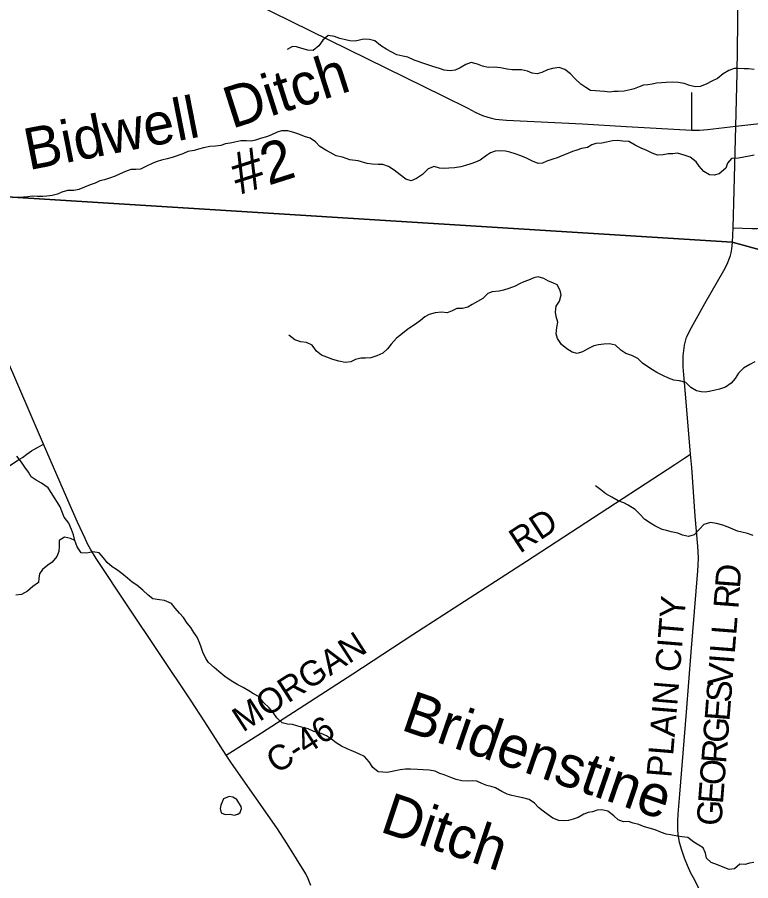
# Model space of a CAD drawing. Extents: x 114843 to 284848, y 317643 to 566895.
# Drawn here: x 124006 to 132825, y 394917 to 405302 of the extents above; entities that cross this region are included whole.
import ezdxf

# ---------------------------------------------------------------- set-up
doc = ezdxf.new("R2010")
doc.units = 0
for name, color, linetype in [('GM_X_County_Road', 7, 'Continuous'), ('GM_X_County_Road_Text', 7, 'Continuous'), ('GM_X_Minor_Lake', 7, 'Continuous'), ('GM_X_Minor_River', 7, 'Continuous'), ('GM_X_Minor_River_Text', 7, 'Continuous'), ('GM_X_Township', 7, 'Continuous'), ('GM_X_Township_Road', 7, 'Continuous')]:
    doc.layers.add(name, color=color, linetype=linetype)

msp = doc.modelspace()

# ---------------------------------------------------------------- linework, layer by layer
at = {"layer": 'GM_X_County_Road'}
msp.add_line((132604, 402595), (132612, 402769), dxfattribs=at)
for points in [[(132646, 403991), (132661, 404629), (132671, 405218), (132683, 406508)], [(123195, 406039), (124539, 406034), (125424, 406033), (125489, 406034), (125587, 406031), (125634, 406027), (125685, 406021), (125749, 406006), (125810, 405985), (125871, 405959), (125989, 405903), (126839, 405479), (129131, 404352), (129424, 404207), (129511, 404161), (129601, 404120), (129662, 404099), (129726, 404083), (129758, 404077), (129889, 404066), (130803, 404021), (131326, 403989), (132116, 403946)], [(132646, 403991), (133251, 404061), (133674, 404107), (134642, 404218), (135381, 404299)], [(132116, 403946), (132208, 403946), (132307, 403951), (132646, 403991)], [(132612, 402769), (132624, 403220), (132646, 403991)], [(124322, 400169), (123713, 401576), (123338, 402450), (123241, 402669), (123217, 402711), (123196, 402745), (123156, 402797), (123092, 402871), (122792, 403206)], [(132102, 400048), (132050, 400676), (132019, 401000), (132012, 401098), (132011, 401163), (132014, 401229), (132019, 401294), (132028, 401359), (132044, 401423), (132054, 401454), (132067, 401484), (132092, 401534), (132272, 401858), (132501, 402256), (132541, 402334), (132571, 402404), (132581, 402435), (132588, 402467), (132596, 402516), (132604, 402595)], [(114843, 394030), (115537, 394481), (115896, 394713), (116363, 395017), (116608, 395180), (117070, 395482), (117905, 396014), (118844, 396617), (119342, 396934), (119699, 397166), (120059, 397395), (120571, 397725), (121846, 398557), (122838, 399201), (123440, 399595), (124015, 399975), (124071, 400009), (124123, 400049), (124177, 400087), (124205, 400104), (124322, 400169)], [(126519, 396426), (126262, 396828), (126090, 397091), (125336, 398220), (124956, 398794), (124886, 398905), (124855, 398962), (124821, 399032), (124730, 399230), (124642, 399428), (124322, 400169)], [(126519, 396426), (126942, 396697), (128042, 397407), (128764, 397878), (130129, 398761), (131911, 399923), (132022, 399994), (132102, 400048)], [(132420, 394396), (132135, 394950), (132105, 395009), (132064, 395098), (132027, 395189), (131995, 395286), (131969, 395377), (131959, 395427), (131954, 395474), (131950, 395540), (131950, 395638), (131954, 395717), (131971, 395958), (132054, 396946), (132110, 397666), (132190, 398646), (132194, 398712), (132195, 398799), (132188, 398941), (132158, 399300), (132115, 399889), (132102, 400048)], [(127535, 394861), (127505, 394940), (127475, 394998), (127250, 395360), (127127, 395553), (126582, 396332), (126519, 396426)]]:
    msp.add_lwpolyline(points, dxfattribs=at)
at = {"layer": 'GM_X_Minor_Lake'}
for points in [[(126484, 395900), (126452, 395827), (126446, 395785), (126458, 395735), (126506, 395713), (126556, 395717), (126582, 395713), (126614, 395707), (126660, 395719), (126686, 395739), (126696, 395763)], [(126696, 395763), (126704, 395781), (126698, 395809), (126670, 395855), (126646, 395895), (126600, 395923), (126552, 395929), (126484, 395900)]]:
    msp.add_lwpolyline(points, dxfattribs=at)
at = {"layer": 'GM_X_Minor_River'}
for points in [[(127885, 405048), (127819, 405071), (127743, 405081), (127679, 405027), (127634, 404957), (127564, 404901), (127498, 404906), (127428, 404926), (127364, 404948), (127314, 404952), (127252, 404916)], [(132866, 404674), (132798, 404682), (132745, 404682), (132675, 404687), (132625, 404687), (132561, 404663), (132493, 404623), (132426, 404567), (132358, 404535), (132288, 404496), (132218, 404468), (132156, 404466), (132092, 404480), (132024, 404505), (131952, 404517), (131885, 404521), (131809, 404517), (131751, 404513), (131693, 404508), (131639, 404498), (131589, 404490), (131537, 404484), (131485, 404464), (131424, 404440), (131374, 404429), (131304, 404415), (131230, 404411), (131180, 404409), (131130, 404403), (131068, 404408), (131012, 404414), (130960, 404418), (130897, 404422), (130842, 404457), (130782, 404499), (130712, 404565), (130658, 404620), (130588, 404676), (130522, 404698), (130442, 404685), (130382, 404669), (130315, 404637), (130257, 404621), (130197, 404629), (130141, 404652), (130067, 404672), (130009, 404670), (129955, 404672), (129897, 404678), (129815, 404693), (129745, 404701), (129669, 404697), (129599, 404716), (129541, 404738), (129465, 404758), (129400, 404734), (129330, 404695), (129270, 404667), (129210, 404657), (129140, 404665), (129084, 404685), (129002, 404712), (128930, 404734), (128778, 404787), (128702, 404823), (128642, 404835), (128570, 404850), (128500, 404886), (128448, 404914), (128372, 404963), (128306, 405019), (128240, 405035), (128170, 405037), (128120, 405026), (128069, 405016), (128005, 405020), (127953, 405030), (127885, 405048)], [(129817, 403694), (129751, 403693), (129698, 403673), (129648, 403639), (129570, 403583), (129514, 403561), (129460, 403541), (129395, 403519), (129341, 403504), (129265, 403492), (129197, 403486), (129147, 403482), (129083, 403486), (129017, 403509), (128946, 403481), (128878, 403413), (128806, 403365), (128742, 403333), (128680, 403356), (128608, 403408), (128538, 403462), (128470, 403509), (128400, 403531), (128346, 403533), (128274, 403535), (128214, 403542), (128106, 403574), (128005, 403587), (127915, 403619), (127839, 403637), (127767, 403674), (127715, 403702), (127643, 403748), (127590, 403805), (127526, 403849), (127458, 403867), (127390, 403897), (127332, 403916), (127258, 403938), (127184, 403938), (127133, 403920), (127053, 403885), (127001, 403865), (126941, 403847), (126871, 403823), (126818, 403813), (126764, 403818), (126696, 403816), (126624, 403802), (126568, 403788), (126510, 403778), (126454, 403758), (126390, 403753), (126321, 403747), (126247, 403731), (126187, 403715), (126133, 403699), (126059, 403688), (125996, 403660), (125868, 403616), (125810, 403598), (125740, 403583), (125690, 403569), (125635, 403549), (125551, 403509), (125487, 403477), (125431, 403473), (125373, 403470), (125307, 403448), (125244, 403420), (125184, 403390), (125116, 403368), (125056, 403348), (124998, 403333), (124943, 403307), (124881, 403287), (124813, 403257), (124747, 403231), (124685, 403220), (124612, 403220), (124542, 403200), (124492, 403176), (124426, 403158), (124362, 403149), (124312, 403145), (124248, 403147), (124185, 403149), (124133, 403143), (124083, 403137), (124015, 403136), (123951, 403132)], [(132865, 403643), (132807, 403630), (132743, 403618), (132677, 403608), (132595, 403602), (132544, 403546), (132524, 403486), (132446, 403420), (132384, 403405), (132328, 403409), (132262, 403447), (132206, 403511), (132170, 403562), (132096, 403620), (132026, 403644), (131944, 403667), (131890, 403661), (131832, 403659), (131772, 403649), (131704, 403642), (131640, 403668), (131576, 403698), (131508, 403728), (131436, 403763), (131360, 403809), (131288, 403813), (131223, 403822), (131161, 403818), (131089, 403800), (131033, 403790), (130963, 403783), (130913, 403767), (130863, 403735), (130790, 403723), (130736, 403705), (130680, 403689), (130606, 403655), (130554, 403634), (130499, 403612), (130445, 403594), (130373, 403572), (130321, 403548), (130269, 403542), (130201, 403571), (130129, 403607), (130061, 403637), (129993, 403658), (129927, 403678), (129875, 403692), (129817, 403694)], [(132875, 401157), (132813, 401124), (132737, 401082), (132676, 401020), (132638, 400956), (132590, 400900), (132523, 400852), (132451, 400828), (132381, 400812), (132327, 400800), (132277, 400793), (132227, 400799), (132173, 400809), (132105, 400851), (132043, 400908), (131967, 400928), (131899, 400936), (131835, 400963), (131767, 400995), (131695, 401031), (131643, 401060), (131587, 401098), (131523, 401142), (131467, 401199), (131397, 401235), (131325, 401259), (131263, 401297), (131199, 401360), (131127, 401376), (131057, 401372), (130993, 401361), (130939, 401349), (130873, 401319), (130804, 401277), (130740, 401257), (130678, 401273), (130614, 401316), (130550, 401366), (130502, 401439), (130487, 401495), (130495, 401569), (130505, 401635), (130484, 401705), (130476, 401755), (130484, 401828), (130524, 401888), (130547, 401964), (130533, 402016), (130497, 402084), (130445, 402110), (130393, 402129), (130337, 402161), (130271, 402179), (130219, 402169), (130153, 402139), (130095, 402120), (130044, 402096), (129992, 402070), (129918, 402038), (129854, 402020), (129802, 402008), (129716, 402001), (129665, 401981), (129603, 401919), (129539, 401885), (129475, 401847), (129424, 401817), (129358, 401801), (129290, 401798), (129236, 401770), (129174, 401746), (129108, 401754), (129031, 401746), (128957, 401727), (128907, 401699), (128855, 401657), (128782, 401603), (128702, 401549), (128638, 401499), (128567, 401443), (128501, 401371), (128457, 401313), (128402, 401262), (128328, 401232), (128258, 401208), (128192, 401202), (128136, 401204), (128072, 401185), (128017, 401159), (127947, 401149), (127871, 401165), (127799, 401187), (127727, 401216), (127663, 401238), (127605, 401288), (127551, 401359), (127485, 401389), (127417, 401397)], [(127417, 401397), (127345, 401424), (127271, 401478)], [(124298, 399698), (124232, 399734), (124174, 399774), (124140, 399830), (124096, 399890), (124056, 399950), (124002, 400023)], [(130024, 395926), (129952, 395940), (129896, 395958), (129832, 395992), (129758, 396033), (129706, 396049), (129650, 396063), (129592, 396087), (129530, 396115), (129476, 396117), (129416, 396113), (129352, 396117), (129284, 396133), (129219, 396157), (129137, 396189), (129085, 396207), (129029, 396233), (128959, 396245), (128887, 396249), (128819, 396255), (128735, 396257), (128675, 396259), (128609, 396251), (128533, 396235), (128455, 396219), (128403, 396221), (128345, 396225), (128283, 396277), (128239, 396346), (128181, 396410), (128113, 396444), (128047, 396472), (127971, 396502), (127904, 396534), (127842, 396574), (127784, 396620), (127726, 396658), (127660, 396688), (127572, 396712), (127504, 396742), (127424, 396764), (127368, 396778), (127314, 396797), (127256, 396799), (127190, 396817), (127126, 396877), (127084, 396941), (127034, 396997), (126966, 397061), (126914, 397127), (126845, 397165), (126789, 397201), (126723, 397239), (126657, 397271), (126579, 397322), (126501, 397374), (126431, 397432), (126373, 397482), (126307, 397540), (126275, 397590), (126237, 397664), (126215, 397740), (126193, 397792), (126171, 397846), (126131, 397903), (126093, 397961), (126049, 398015), (126004, 398081), (125956, 398135), (125906, 398195), (125862, 398251), (125778, 398289), (125716, 398295), (125638, 398307), (125580, 398353), (125514, 398412), (125442, 398470), (125386, 398506), (125332, 398556), (125264, 398614), (125198, 398660), (125146, 398694), (125086, 398746), (125043, 398802), (124989, 398862), (124915, 398874), (124843, 398856), (124775, 398859), (124725, 398931), (124697, 399009), (124681, 399077), (124659, 399141), (124627, 399217), (124569, 399289), (124541, 399361), (124523, 399413), (124491, 399468), (124455, 399524), (124423, 399574), (124377, 399642), (124298, 399698)], [(132856, 399068), (132786, 399092), (132718, 399108), (132666, 399122), (132608, 399144), (132555, 399170), (132489, 399194), (132415, 399214), (132341, 399226), (132261, 399202), (132209, 399146), (132143, 399076), (132075, 399058), (132003, 399074), (131947, 399096), (131869, 399114), (131811, 399128), (131759, 399143), (131671, 399185), (131619, 399219), (131553, 399263), (131489, 399331), (131437, 399383), (131353, 399435), (131299, 399461), (131233, 399487), (131154, 399529), (131084, 399569), (131022, 399619), (130960, 399666)], [(124697, 399007), (124645, 399035), (124573, 399051), (124509, 399009), (124511, 398941), (124505, 398877), (124483, 398817), (124425, 398750), (124373, 398714), (124309, 398662), (124275, 398608), (124267, 398552), (124261, 398502), (124193, 398454), (124131, 398398), (124057, 398358), (123991, 398352)], [(132864, 395138), (132812, 395130), (132756, 395110), (132692, 395116), (132628, 395058), (132566, 395050), (132494, 395078), (132426, 395108), (132348, 395136), (132294, 395190), (132280, 395247), (132254, 395313), (132200, 395343), (132140, 395381), (132068, 395435), (131997, 395443), (131945, 395451), (131861, 395467), (131807, 395477), (131751, 395495), (131675, 395527), (131605, 395549), (131535, 395571), (131479, 395593), (131411, 395611), (131357, 395629), (131297, 395627), (131233, 395651), (131179, 395698), (131105, 395754), (131033, 395768), (130979, 395764), (130923, 395746), (130871, 395736), (130819, 395718), (130751, 395676), (130691, 395656), (130633, 395642), (130579, 395636), (130519, 395642), (130446, 395670), (130388, 395710), (130328, 395754), (130274, 395798), (130226, 395848), (130162, 395892), (130086, 395914), (130024, 395926)]]:
    msp.add_lwpolyline(points, dxfattribs=at)
at = {"layer": 'GM_X_Township'}
for points in [[(122791, 403209), (132603, 402598), (133453, 402366)], [(133453, 402366), (132603, 402598), (122791, 403209)]]:
    msp.add_lwpolyline(points, dxfattribs=at)
at = {"layer": 'GM_X_Township_Road'}
msp.add_line((132116, 403946), (132118, 404397), dxfattribs=at)
msp.add_lwpolyline([(132612, 402769), (132838, 402760), (132904, 402761), (132968, 402766), (133000, 402771), (133063, 402789), (133093, 402800), (133122, 402813), (133150, 402829), (133178, 402846), (133227, 402883), (133252, 402906), (133364, 403022), (133410, 403067), (133434, 403088), (133594, 403197), (133644, 403236), (133667, 403259), (133706, 403306), (133741, 403356), (133814, 403490), (133846, 403542), (133864, 403567)], dxfattribs=at)

# ---------------------------------------------------------------- texts
at = {"layer": 'GM_X_County_Road_Text'}
for s, rotation, p in [('RD', 33.294, (130049, 398847)), ('D', 85.7775, (132694, 398428)), ('R', 85.5189, (132675, 398181)), ('PLAIN CITY', 85.3182, (131870, 396150)), ('L', 85.4968, (132650, 397865)), ('MORGAN', 32.9045, (126719, 396696)), ('L', 85.4856, (132632, 397641)), ('I', 85.4878, (132622, 397518)), ('V', 85.4882, (132602, 397255)), ('S', 85.4829, (132586, 397053)), ('E', 85.4856, (132568, 396829)), ('C-46', 32.9609, (127124, 396195)), ('G', 85.4862, (132547, 396566)), ('R', 85.4839, (132528, 396320)), ('O', 85.506, (132507, 396057)), ('E', 85.5803, (132490, 395834)), ('G', 86.3939, (132473, 395571))]:
    msp.add_text(s, height=300, rotation=rotation, dxfattribs=at).set_placement(p)
at = {"layer": 'GM_X_Minor_River_Text'}
for s, height, rotation, p in [('Ditch', 500, 17.7004, (126586, 403959)), ('Bidwell', 500, 11.0669, (124143, 403462)), ('#2', 500, 17.7004, (126670, 403163)), ('Bridenstine', 500.01, 340.9829, (128605, 396736)), ('Ditch', 500, 341.5976, (128352, 395511))]:
    msp.add_text(s, height=height, rotation=rotation, dxfattribs=at).set_placement(p)

doc.saveas('drawing.dxf')
